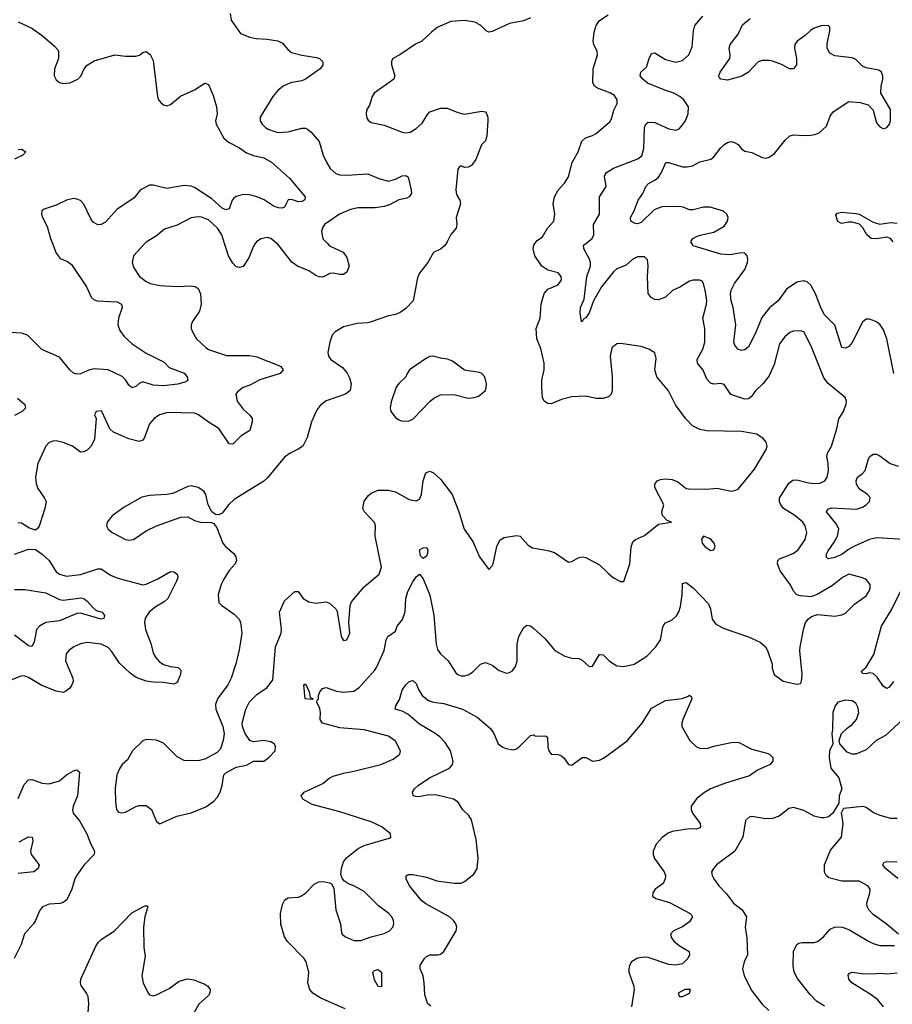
# Model space of a CAD drawing. Header units: inches. Extents: x 2001573 to 2220545, y 644482 to 846830.
# Tile 556 of 656: x 2086599 to 2091641, y 835605 to 841294. Entities that reach past the tile are written whole.
import ezdxf

# ---------------------------------------------------------------- set-up
doc = ezdxf.new("R2010")
doc.units = ezdxf.units.IN
doc.header["$MEASUREMENT"] = 0
for name, color, linetype in [('C0883', 7, 'Continuous'), ('C0884', 7, 'Continuous'), ('C0893', 7, 'Continuous'), ('C0894', 7, 'Continuous')]:
    doc.layers.add(name, color=color, linetype=linetype)

msp = doc.modelspace()

# ---------------------------------------------------------------- linework, layer by layer
at = {"layer": 'C0883', "color": 5}
for points, elevation in [([(2086789.4, 840000), (2086810, 839944.9), (2086833.7, 839913.7), (2086876.1, 839896.1), (2086898.6, 839878.6), (2086984.4, 839750), (2087011.8, 839690), (2087030, 839675.2), (2087046.8, 839670), (2087162.6, 839662.6), (2087187.7, 839650), (2087192, 839630), (2087170.2, 839570), (2087166.7, 839530), (2087178.4, 839498.4), (2087202.3, 839462.3), (2087250, 839420.2), (2087330, 839367.5), (2087434.6, 839314.6), (2087463.5, 839283.5), (2087550.6, 839250.6), (2087567.8, 839230), (2087571.3, 839208.7), (2087559, 839201), (2087512.4, 839187.6), (2087430, 839178.1), (2087370, 839183), (2087310, 839200.9), (2087290, 839192.3), (2087270, 839174), (2087250, 839166.6), (2087230, 839183), (2087213.3, 839210), (2087191.5, 839231.5), (2087110, 839270.4), (2087030, 839276.4), (2087002.4, 839270), (2086950, 839247.3), (2086930, 839245.5), (2086910, 839252), (2086890, 839269.8), (2086830, 839344.4), (2086728, 839388), (2086643.6, 839470), (2086610, 839481.8), (2086550, 839487.2)], 320), ([(2087322.5, 840000), (2087256.9, 839930), (2087248.7, 839890), (2087259, 839859), (2087292, 839810), (2087330, 839780.2), (2087354, 839770), (2087410, 839758), (2087510, 839752.7), (2087590, 839756.9), (2087612.7, 839752.7), (2087630, 839740.7), (2087644.9, 839710), (2087648.5, 839650), (2087638.4, 839610), (2087598, 839550), (2087590.5, 839530), (2087590.5, 839510), (2087597.1, 839490), (2087621.3, 839450), (2087676.9, 839396.9), (2087690, 839388.8), (2087793.9, 839353.9), (2087926.6, 839353.4), (2087970, 839345.1), (2088096.1, 839296.1), (2088108, 839290), (2088121.6, 839270), (2088104, 839250), (2087986.3, 839213.7), (2087930, 839182.8), (2087891.2, 839168.8), (2087857.1, 839142.9), (2087848.9, 839130), (2087855.3, 839090), (2087890, 839042.6), (2087930, 839008.2), (2087941.7, 838990), (2087942.4, 838970), (2087930, 838919.5), (2087878.4, 838890), (2087830, 838840.5), (2087810, 838843.6), (2087750, 838931.2), (2087690, 838968.3), (2087631.6, 839011.6), (2087610, 839019.8), (2087455.3, 839024.8), (2087407.3, 839010), (2087377.1, 838990), (2087350, 838959.6), (2087321.1, 838878.9), (2087310, 838863.6), (2087290, 838855.8), (2087230, 838872.8), (2087140.7, 838910), (2087119.6, 838930), (2087074, 839030), (2087070, 839034), (2087042, 839030), (2087031.3, 839010), (2087041, 838990), (2087031.3, 838870), (2087012.8, 838830), (2086990, 838806.9), (2086970, 838796.3), (2086950, 838795.6), (2086903.7, 838830), (2086850, 838851.7), (2086810, 838859.8), (2086790, 838858.9), (2086770, 838851.6), (2086750, 838829.4), (2086704.9, 838730), (2086691.5, 838650), (2086694.3, 838614.3), (2086704.3, 838584.3), (2086743.1, 838530), (2086751.8, 838510), (2086745.3, 838470), (2086712.8, 838367.2), (2086704.9, 838355.1), (2086690, 838344.5), (2086656.1, 838356.1), (2086610, 838384.5), (2086590, 838386.6)], 340), ([(2089063.2, 840000), (2089053.6, 839986.4), (2089030, 839967.3), (2088990, 839949), (2088958, 839890), (2088910.3, 839829.7), (2088897.3, 839802.7), (2088872.8, 839670), (2088830, 839624.7), (2088797.8, 839602.2), (2088770.8, 839590), (2088730, 839582), (2088630, 839547.1), (2088610, 839541.7), (2088550, 839538.3), (2088470, 839519.7), (2088422, 839490), (2088404, 839470), (2088390.4, 839429.6), (2088379.5, 839370), (2088383.1, 839350), (2088397.3, 839330), (2088464.3, 839284.3), (2088491.7, 839251.7), (2088505.1, 839225.1), (2088513.8, 839190), (2088508.1, 839151.9), (2088482, 839130), (2088369.3, 839090.7), (2088335.3, 839064.7), (2088318.2, 839041.8), (2088298.2, 839001.8), (2088284.9, 838970), (2088260.8, 838879.2), (2088235.3, 838830), (2088208.5, 838811.5), (2088163.1, 838790), (2088130, 838765.7), (2088030, 838645.1), (2088010, 838627.3), (2087838.6, 838521.4), (2087807.2, 838492.8), (2087770, 838442.7), (2087750, 838433.2), (2087730, 838434), (2087709.4, 838449.4), (2087689.2, 838490), (2087675.1, 838550), (2087662.9, 838570), (2087630, 838591.5), (2087590, 838600.5), (2087570, 838596.3), (2087483.4, 838556.6), (2087450, 838549.7), (2087350, 838544.7), (2087305.7, 838534.3), (2087203.4, 838476.6), (2087133.8, 838426.2), (2087104, 838390), (2087100.7, 838370), (2087110.6, 838350), (2087133.4, 838330), (2087210, 838290.3), (2087230, 838285.7), (2087256, 838290), (2087330, 838341.3), (2087389.3, 838370), (2087530, 838420.3), (2087570, 838422), (2087610, 838400.4), (2087642, 838390), (2087707.7, 838387.7), (2087722, 838382), (2087738, 838358), (2087772.2, 838270), (2087788.2, 838250), (2087836.4, 838210), (2087848.4, 838190), (2087852.4, 838170), (2087843.8, 838150), (2087809.3, 838110.7), (2087778.9, 838061.1), (2087762.8, 838030), (2087745.7, 837970), (2087750, 837926.8), (2087766.8, 837910), (2087839.4, 837859.4), (2087868.4, 837830), (2087875.3, 837810), (2087882, 837750), (2087867.5, 837652.5), (2087848.7, 837571.3), (2087821.3, 837490), (2087801.6, 837450), (2087743.1, 837370), (2087730, 837338), (2087732.2, 837310), (2087772.4, 837210), (2087780.4, 837170), (2087775.5, 837130), (2087758.8, 837081.2), (2087740.5, 837059.5), (2087670, 837022), (2087630, 837011.8), (2087550, 837014), (2087510, 837035.1), (2087430, 837114.5), (2087390, 837131.8), (2087330, 837135.1), (2087310, 837127), (2087250.3, 837069.7), (2087223.2, 837016.8), (2087192.2, 836990), (2087177.4, 836970), (2087160.3, 836930), (2087151.8, 836851.8), (2087152, 836772), (2087159.1, 836730), (2087170, 836714.8), (2087190, 836710.6), (2087210, 836715.5), (2087270, 836748), (2087290, 836753.4), (2087330, 836754), (2087361, 836730), (2087390, 836662), (2087410, 836646.8), (2087507.5, 836692.5), (2087590, 836710.6), (2087674.7, 836745.3), (2087721.2, 836778.8), (2087740.7, 836799.3), (2087757, 836830), (2087769.6, 836870), (2087779.3, 836930), (2087790, 836942.8), (2087850, 836976), (2087910, 836986.8), (2087949.6, 837010.4), (2088010, 837010.6), (2088039.3, 837030), (2088076, 837070), (2088076.6, 837096.6), (2088069.2, 837110), (2088050, 837122), (2088010, 837129.6), (2087950, 837120.7), (2087930, 837129.4), (2087902.9, 837170), (2087887, 837210), (2087885.1, 837230), (2087905.7, 837310), (2087928, 837352), (2087970, 837394.4), (2088030, 837434.9), (2088061.3, 837478.7), (2088077.4, 837670), (2088109.7, 837750), (2088111.9, 837770), (2088099.7, 837870), (2088130, 837936.4), (2088190, 837990.8), (2088209.3, 837990.7), (2088238, 837950), (2088270, 837930.4), (2088310, 837923.1), (2088370, 837930.6), (2088390, 837922.8), (2088426.8, 837890), (2088433.7, 837873.7), (2088456, 837730), (2088470, 837706), (2088490, 837711.3), (2088506, 837750), (2088502, 837810), (2088509.4, 837910), (2088517, 837930), (2088590, 838017.1), (2088676.2, 838090), (2088689.7, 838130), (2088653, 838310), (2088656, 838370), (2088650, 838389.2), (2088592, 838450), (2088582, 838470), (2088588.8, 838511.2), (2088614.5, 838545.5), (2088630, 838558), (2088670, 838574.9), (2088730, 838575.8), (2088770, 838566.4), (2088850, 838522.4), (2088890, 838514), (2088910, 838522.8), (2088921.6, 838550), (2088931, 838630), (2088944, 838670), (2088950, 838678.4), (2088970, 838685.3), (2088990, 838676), (2089030, 838639.6), (2089098.6, 838550), (2089137, 838450), (2089167.7, 838350), (2089218, 838278), (2089256.3, 838190), (2089310, 838118), (2089330, 838138), (2089334.5, 838150), (2089356.9, 838250), (2089372.7, 838287.3), (2089398, 838302), (2089470, 838314.4), (2089490.2, 838310.2), (2089537.8, 838257.7), (2089561.7, 838241.7), (2089650, 838226.4), (2089690, 838214.4), (2089770, 838160.4), (2089790, 838163.8), (2089830, 838186.7), (2089850, 838190.3), (2089870, 838186.4), (2089950, 838144.9), (2090000, 838096.8)], 360), ([(2087959.8, 840000), (2087950, 839986), (2087923.2, 839916.8), (2087891.4, 839868.6), (2087870, 839862.4), (2087850, 839866.3), (2087830, 839887.3), (2087806.3, 839930), (2087783.3, 840000)], 340), ([(2088377.4, 840000), (2088390, 839987), (2088467.7, 839950), (2088490, 839919.1), (2088503.2, 839870), (2088490, 839835.8), (2088470, 839822), (2088450, 839821.2), (2088410, 839829.8), (2088392.2, 839827.8), (2088350, 839806.9), (2088330, 839807.1), (2088310, 839816.4), (2088270, 839842.4), (2088204.2, 839870), (2088172.3, 839892.3), (2088090, 839996.4), (2088085.7, 840000)], 340), ([(2090000, 839115.4), (2089970, 839104.5), (2089930, 839105.1), (2089870, 839118), (2089790, 839114.5), (2089730, 839098.9), (2089670, 839074), (2089650, 839077), (2089630, 839089.2), (2089620.7, 839110), (2089615.4, 839170), (2089616.9, 839210), (2089629.6, 839270), (2089629.7, 839310), (2089610, 839394), (2089586.6, 839450), (2089583.7, 839510), (2089606, 839570), (2089612.1, 839650), (2089628.9, 839711.1), (2089650, 839736), (2089710, 839762.6), (2089729.6, 839790), (2089727.6, 839810), (2089711, 839831), (2089650, 839845.7), (2089616.8, 839870), (2089576.8, 839930), (2089567, 839970), (2089569.9, 839990), (2089576.6, 840000)], 360), ([(2090000, 839798.3), (2089961.7, 839750), (2089914.2, 839670), (2089890, 839600.7), (2089870, 839571.8), (2089857.1, 839562.9), (2089850, 839547), (2089845.2, 839550), (2089837.1, 839597.1), (2089839.1, 839630), (2089860.6, 839679.4), (2089877.2, 839810), (2089896.9, 839870), (2089897.2, 839890), (2089891.4, 839910), (2089858.5, 839970), (2089857.4, 839990), (2089869.7, 840000)], 340), ([(2086586.2, 839106.2), (2086628.5, 839070), (2086632.2, 839050), (2086612.7, 839030), (2086570, 839006.6)], 320), ([(2086570, 838205.3), (2086650, 838234.4), (2086690, 838232.7), (2086730, 838205.7), (2086768.9, 838170), (2086810, 838104), (2086830, 838089.3), (2086870, 838078.5), (2086950, 838087.3), (2087050, 838120.9), (2087070, 838121.1), (2087124.8, 838084.8), (2087166.5, 838066.5), (2087310, 838028.5), (2087330, 838032), (2087397.4, 838062.6), (2087470, 838105.5), (2087490, 838104), (2087510, 838090.8), (2087512.2, 838070), (2087505.7, 838050), (2087455.3, 837950), (2087434.9, 837930), (2087381.5, 837898.5), (2087347, 837870), (2087323.7, 837836.3), (2087319.6, 837810), (2087325.5, 837770), (2087357.8, 837690), (2087373, 837630), (2087385, 837610), (2087405.8, 837585.8), (2087430, 837567.8), (2087470, 837555.8), (2087514.8, 837550), (2087530, 837534.8), (2087529, 837510), (2087510, 837464.5), (2087490, 837454.3), (2087430, 837464.5), (2087370, 837465.8), (2087330, 837472.7), (2087273.1, 837493.1), (2087237.6, 837517.6), (2087176.2, 837576.2), (2087130, 837644.4), (2087110, 837666.2), (2087070, 837686.4), (2086990, 837696), (2086950, 837688.4), (2086913, 837670), (2086882.4, 837650), (2086867, 837630), (2086864.9, 837590), (2086905.7, 837490), (2086907.4, 837470), (2086901.1, 837450), (2086888.4, 837431.6), (2086866.5, 837413.5), (2086850, 837407.2), (2086810, 837414.6), (2086727.2, 837447.2), (2086650, 837494), (2086630, 837501.7), (2086610, 837503), (2086544.1, 837475.9)], 340), ([(2088479.2, 835579.3), (2088340.3, 835640.3), (2088293.7, 835670), (2088275.8, 835690), (2088264.8, 835730), (2088269.8, 835790), (2088254.7, 835850), (2088243, 835870), (2088147.6, 835967.6), (2088130, 835994.5), (2088107.4, 836067.4), (2088107.2, 836130), (2088118.3, 836181.7), (2088130.8, 836209.2), (2088150, 836221.1), (2088210, 836224.4), (2088224, 836230), (2088252.7, 836250), (2088300.5, 836299.5), (2088327.9, 836312.1), (2088354.9, 836314.9), (2088390, 836307.7), (2088400.5, 836300.5), (2088415.2, 836275.2), (2088425.2, 836150), (2088453.2, 836070), (2088459.5, 836019.5), (2088462.8, 836010), (2088477.2, 835997.2), (2088530, 835974.3), (2088570, 835973.1), (2088630, 835995.3), (2088705.6, 836014.4), (2088736, 836030), (2088755.1, 836050), (2088762, 836070), (2088758.4, 836090), (2088749.6, 836110), (2088731.8, 836130), (2088673.4, 836173.4), (2088590, 836256.3), (2088530, 836289.6), (2088500.1, 836300.1), (2088476.2, 836316.2), (2088464, 836330), (2088455.1, 836355.1), (2088458.7, 836390), (2088471, 836429), (2088488.1, 836451.9), (2088555.3, 836504.7), (2088590, 836522.8), (2088735.1, 836564.9), (2088744, 836570), (2088742.7, 836590), (2088692.3, 836630), (2088630, 836658.9), (2088450, 836717.2), (2088290, 836758.5), (2088234.5, 836790), (2088226, 836810), (2088243.7, 836830), (2088350, 836880.9), (2088387.9, 836912), (2088410, 836923.1), (2088470, 836940.8), (2088530, 836951.3), (2088685.2, 836990), (2088758.2, 837021.8), (2088795.1, 837050), (2088799.5, 837070), (2088770, 837124.5), (2088730, 837154.2), (2088590, 837190.6), (2088450, 837202.5), (2088349.6, 837230), (2088336.4, 837250), (2088337.7, 837290), (2088333.4, 837313.4), (2088315.3, 837350), (2088318, 837362), (2088326, 837370), (2088326, 837390), (2088334, 837410), (2088349.2, 837430), (2088370, 837435.2), (2088430, 837414.7), (2088470, 837409.3), (2088530, 837414.7), (2088563.4, 837436.6), (2088650, 837534), (2088661, 837550), (2088705.6, 837650), (2088717.7, 837710), (2088726.6, 837730), (2088770, 837761.6), (2088781.1, 837790), (2088810.9, 837829.1), (2088826.3, 837873.7), (2088830.5, 837950), (2088841.1, 837990), (2088870, 838046.5), (2088890, 838074), (2088909.2, 838090), (2088930, 838064), (2088968.2, 837968.2), (2088992.5, 837852.5), (2089006.5, 837686.5), (2089014, 837654), (2089030.4, 837630), (2089075.3, 837590), (2089120.2, 837520.2), (2089130, 837510.3), (2089150, 837502), (2089170, 837502), (2089191.4, 837508.6), (2089216.1, 837523.9), (2089261.6, 837570), (2089290, 837578.9), (2089330, 837563.8), (2089370, 837533.4), (2089390, 837524.9), (2089410, 837519.1), (2089430, 837522), (2089447.5, 837532.5), (2089463.3, 837556.7), (2089473.3, 837586.7), (2089473.7, 837686.3), (2089483, 837730), (2089510, 837779.1), (2089530, 837796.4), (2089550, 837792), (2089570, 837777), (2089635.8, 837715.8), (2089690.6, 837650), (2089750, 837616.4), (2089790, 837604.9), (2089830, 837602), (2089850, 837593.4), (2089890, 837556), (2089910, 837558), (2089950, 837626), (2089953.6, 837626.4), (2089970, 837624.9), (2090000, 837596.1)], 340), ([(2086570, 838002.4), (2086630, 838000.9), (2086750, 837982.9), (2086830, 837944.1), (2086850, 837939.2), (2086954.3, 837954.3), (2086970, 837950.1), (2086990, 837934.8), (2087019.1, 837899.1), (2087041, 837881), (2087076.3, 837870), (2087090, 837850.8), (2087085.5, 837834.5), (2087070.2, 837829.8), (2086950, 837865.7), (2086930, 837863.1), (2086830, 837819.6), (2086750, 837810.6), (2086714, 837790), (2086696.5, 837770), (2086682.5, 837697.4), (2086670, 837673), (2086650, 837676.8), (2086570, 837738.4)], 320), ([(2088974.7, 835594.7), (2088955.1, 835610), (2088940.9, 835660.9), (2088937.3, 835730), (2088930, 835769.2), (2088913.3, 835810), (2088913.3, 835830), (2088937.4, 835870), (2088950, 835881.7), (2088970, 835891.3), (2089017.2, 835890), (2089030, 835894), (2089050, 835910.3), (2089122.2, 836030), (2089125.7, 836050), (2089119.7, 836070), (2089105.4, 836090), (2089082, 836110), (2088945.5, 836185.5), (2088922.9, 836202.9), (2088850.8, 836290), (2088831.6, 836330), (2088832.1, 836347.9), (2088844.6, 836355.4), (2088870, 836355.5), (2088950, 836338.7), (2089010, 836317.8), (2089110, 836305.4), (2089150, 836305.3), (2089170, 836314), (2089223.7, 836356.3), (2089241.7, 836390), (2089247.9, 836450), (2089237.1, 836557.1), (2089209.8, 836670), (2089195.2, 836695.2), (2089157.4, 836730), (2089132.9, 836772.9), (2089106.6, 836790), (2089010, 836813.5), (2088965.3, 836814.7), (2088904.2, 836804.2), (2088885.5, 836805.5), (2088871.9, 836811.9), (2088869.4, 836830), (2088879.7, 836850), (2088901.1, 836870), (2088967, 836913), (2089083, 836970), (2089099.7, 836990), (2089104.5, 837010), (2089087.9, 837070), (2089057.1, 837117.2), (2089026, 837150), (2088994.1, 837174.1), (2088910, 837223.7), (2088841.6, 837281.6), (2088810, 837298.9), (2088769, 837310), (2088772.7, 837330), (2088794.2, 837365.9), (2088810, 837419.3), (2088830, 837450.4), (2088850, 837470.7), (2088870, 837476), (2088890, 837458), (2088903.6, 837423.6), (2088925.3, 837390), (2088961.1, 837361.1), (2088990, 837351.2), (2089050, 837342.6), (2089157.3, 837310), (2089243.4, 837263.4), (2089319.4, 837199.4), (2089338.7, 837170), (2089363.1, 837110), (2089390.6, 837090), (2089410, 837082), (2089450, 837075.6), (2089470, 837081.5), (2089490, 837095.8), (2089550, 837157.3), (2089570, 837162), (2089576, 837156), (2089590, 837154), (2089636.9, 837156.9), (2089648.5, 837148.5), (2089650.4, 837090), (2089656.3, 837070), (2089670, 837050.8), (2089710, 837047.3), (2089730, 837040.7), (2089746.2, 837026.2), (2089770, 836991), (2089790, 836986), (2089850, 837030.6), (2089870, 837030.7), (2089910.5, 837010.5), (2089950, 837014.9), (2089973.2, 837026.8), (2090000, 837046.4)], 320), ([(2086590, 836793.4), (2086624.9, 836875.1), (2086650, 836901.6), (2086670, 836903.1), (2086730, 836881.7), (2086770, 836878), (2086830, 836896), (2086869.7, 836930), (2086910, 836954.3), (2086930, 836959.3), (2086945.5, 836945.5), (2086933.8, 836810), (2086908.8, 836750), (2086905.3, 836725.3), (2086908.8, 836708.8), (2086944.4, 836664.4), (2086986.5, 836590), (2087010.2, 836530.2), (2087031.8, 836490), (2087030.3, 836470), (2086971.8, 836410), (2086930, 836351.8), (2086918.5, 836330), (2086901.1, 836270), (2086871.3, 836208.7), (2086850, 836193.1), (2086832.4, 836187.6), (2086770, 836183.9), (2086731.3, 836168.7), (2086714.4, 836145.6), (2086691.5, 836090), (2086678.3, 836070), (2086627.3, 836012.7), (2086608.2, 835950), (2086567.8, 835870)], 340), ([(2086596.1, 836543.9), (2086650, 836572.1), (2086671.8, 836570), (2086676.1, 836550), (2086661.8, 836490), (2086665, 836470), (2086711.5, 836411.5), (2086705.7, 836390), (2086680.7, 836370), (2086590, 836361.6)], 320), ([(2086993.3, 835530), (2086998.3, 835610), (2086994.8, 835650), (2086986.2, 835670), (2086954.5, 835714.5), (2086949.8, 835730), (2086952.7, 835750), (2087039.5, 835940.5), (2087055.1, 835964.9), (2087070, 835979.6), (2087147, 836030), (2087246.8, 836133.2), (2087315.3, 836170), (2087330, 836174.9), (2087338.8, 836170), (2087321.6, 836110), (2087315.6, 836050), (2087315.9, 835935.9), (2087323.8, 835883.8), (2087305.4, 835770), (2087312.6, 835730), (2087341.3, 835670), (2087350, 835660.4), (2087370, 835654), (2087390, 835659.5), (2087462.8, 835697.2), (2087521.5, 835738.5), (2087568.7, 835751.3), (2087605.9, 835745.9), (2087670, 835721.6), (2087687.3, 835710), (2087699.3, 835690), (2087698.4, 835670), (2087690, 835656), (2087634.3, 835605.7), (2087592.7, 835530)], 340)]:
    msp.add_lwpolyline(points, dxfattribs=dict(at, elevation=elevation))
for points, elevation in [([(2088990, 839349.3), (2088970, 839347), (2088950, 839338.4), (2088851.8, 839270), (2088837.4, 839250), (2088830, 839229.4), (2088790, 839192), (2088774, 839170), (2088746, 839086), (2088740.5, 839050), (2088744, 839030), (2088770, 838996), (2088790, 838981), (2088810, 838974.8), (2088850, 838976.3), (2088870, 838985.5), (2088971, 839089), (2088992.6, 839107.4), (2089030, 839126), (2089108, 839128), (2089190, 839106.8), (2089226, 839110), (2089250, 839118.8), (2089289, 839150), (2089295.3, 839164.7), (2089296.2, 839190), (2089286, 839230), (2089270, 839249.2), (2089255.3, 839255.3), (2089170, 839268.7), (2089100.1, 839320.1), (2089072.1, 839332.1), (2089030, 839337.2)], 380), ([(2088930, 838180.4), (2088915.6, 838195.6), (2088909.8, 838230.2), (2088930, 838243.1), (2088950, 838244.4), (2088958.5, 838230), (2088955.8, 838210), (2088950, 838194)], 340), ([(2088290, 837366), (2088248, 837370), (2088242, 837450), (2088250, 837456), (2088272, 837410), (2088278, 837378), (2088292.7, 837372.7)], 340), ([(2088690, 835706), (2088670, 835708.7), (2088650, 835746), (2088639, 835790), (2088650, 835801), (2088670, 835806.8), (2088690.4, 835790)], 320)]:
    msp.add_lwpolyline(points, close=True, dxfattribs=dict(at, elevation=elevation))
at = {"layer": 'C0884', "color": 5}
for points, elevation in [([(2087815.3, 841330), (2087820.3, 841290), (2087874.6, 841214.6), (2087930, 841192.8), (2087965, 841185), (2088030, 841181), (2088090.7, 841170.7), (2088117, 841157), (2088150, 841118.9), (2088170, 841104.5), (2088230, 841088.1), (2088315.2, 841075.2), (2088330.8, 841070), (2088350.5, 841050), (2088350.4, 841030), (2088335.8, 841010), (2088250, 840949.7), (2088230, 840940.4), (2088170.9, 840930.9), (2088150, 840923.1), (2088122.6, 840910), (2088090, 840884.8), (2088061.3, 840850), (2087988.2, 840730), (2087988.4, 840710), (2087999.5, 840690), (2088019.3, 840670), (2088038.6, 840658.6), (2088090, 840642.2), (2088150, 840644.9), (2088230, 840666.2), (2088250, 840666.7), (2088262, 840662), (2088284.3, 840644.3), (2088330.1, 840590.1), (2088352.9, 840510), (2088371.5, 840470), (2088393.5, 840433.5), (2088425.1, 840405.1), (2088450, 840397.3), (2088490, 840395), (2088610, 840403.1), (2088675.1, 840375.1), (2088730, 840361.3), (2088770, 840372.3), (2088810, 840391.4), (2088830, 840394), (2088843.1, 840383.1), (2088862, 840310), (2088862.8, 840290), (2088849.4, 840270.6), (2088836.7, 840263.3), (2088790, 840252.2), (2088736.6, 840223.4), (2088706.2, 840213.8), (2088653.7, 840206.3), (2088552.8, 840207.2), (2088510, 840196.5), (2088447.2, 840170), (2088360.5, 840110), (2088348.2, 840091.8), (2088344, 840070), (2088350, 840028.4), (2088377.4, 840000)], 340), ([(2089550, 841305.1), (2089510, 841286.3), (2089429.1, 841270.9), (2089330, 841225.1), (2089310, 841222), (2089294, 841230), (2089261.7, 841261.7), (2089230, 841278.9), (2089168.8, 841288.8), (2089090, 841283.5), (2089012.4, 841247.6), (2088978, 841222), (2088922.8, 841170), (2088887.1, 841152.9), (2088796, 841090), (2088756, 841070), (2088748, 841052), (2088747.9, 841032.1), (2088767.3, 840970), (2088761, 840950), (2088648.4, 840870), (2088635.8, 840850), (2088619.7, 840800.3), (2088602.4, 840770), (2088600.4, 840750), (2088605.5, 840725.5), (2088612.4, 840712.4), (2088630, 840699.1), (2088704.8, 840684.8), (2088810, 840643), (2088830, 840640.5), (2088855.9, 840644.1), (2088890, 840664.9), (2088924.4, 840695.6), (2088954.9, 840745.1), (2088970, 840760.4), (2089030, 840782), (2089070, 840783.1), (2089130, 840757.1), (2089168.2, 840748.2), (2089270, 840766), (2089290, 840760.7), (2089294.9, 840754.9), (2089303.8, 840730), (2089304.9, 840710), (2089297.7, 840622.3), (2089290, 840594), (2089268, 840570), (2089234.4, 840485.6), (2089210, 840452), (2089190, 840440.9), (2089170, 840439.3), (2089150, 840448.7), (2089138, 840442), (2089130.8, 840429.2), (2089119, 840310), (2089123.8, 840283.8), (2089142, 840250), (2089147.2, 840230), (2089120.8, 840150), (2089124.9, 840110), (2089121.3, 840090), (2089090, 840052), (2089070.2, 840009.8), (2089063.2, 840000)], 360), ([(2090000, 840874.6), (2089938, 840898), (2089920.5, 840910), (2089911, 840930), (2089913.5, 841010), (2089937.7, 841090), (2089935.8, 841110), (2089916.4, 841150), (2089912.1, 841170), (2089919.3, 841220.7), (2089930, 841260.7), (2089950, 841288), (2090000, 841322.6)], 360), ([(2086590, 841280.3), (2086670, 841243.7), (2086730, 841202.4), (2086801, 841141), (2086819.1, 841119.1), (2086823.7, 841110), (2086823.1, 841070), (2086800.8, 841010), (2086798.9, 840970), (2086810, 840946.7), (2086830, 840930.3), (2086850, 840924), (2086890, 840928.3), (2086935.8, 840950), (2086952.5, 840967.5), (2086972, 841010), (2086988.5, 841030), (2087030, 841056.1), (2087150, 841090.4), (2087210, 841082.4), (2087270, 841082.4), (2087291.2, 841088.8), (2087310, 841104), (2087330, 841110.6), (2087353.3, 841093.3), (2087370, 841058), (2087396.4, 840850), (2087402, 840830), (2087414.2, 840814.2), (2087430, 840802), (2087450, 840795.5), (2087470, 840803.8), (2087527.6, 840852.4), (2087610, 840888.1), (2087670, 840926.3), (2087690, 840918.7), (2087716.3, 840856.3), (2087735.7, 840790), (2087739.7, 840750), (2087731.6, 840710), (2087735.3, 840690), (2087778.5, 840610), (2087805.5, 840585.5), (2087870, 840552.8), (2087910, 840525.2), (2087949.5, 840509.5), (2088010, 840495.9), (2088053.7, 840470), (2088158.1, 840378.1), (2088248.2, 840270), (2088247.7, 840252.3), (2088230, 840243.5), (2088210, 840242), (2088170, 840255.1), (2088150, 840253), (2088128.7, 840211.3), (2088114.9, 840205.1), (2088094.2, 840205.8), (2088070, 840214.6), (2088012.5, 840252.5), (2087970, 840269.9), (2087930, 840281.2), (2087890, 840283.5), (2087850, 840272.4), (2087836.7, 840263.3), (2087826.7, 840250), (2087810, 840201.3), (2087790, 840194.6), (2087770, 840205.2), (2087710, 840257.9), (2087610, 840323.2), (2087590, 840331.4), (2087550, 840335.3), (2087450, 840318.7), (2087370, 840337.2), (2087350, 840337.8), (2087298.3, 840310), (2087258.5, 840261.5), (2087161.8, 840198.2), (2087095.4, 840124.6), (2087070, 840109.7), (2087050, 840108.2), (2087023.8, 840123.8), (2087010, 840142.4), (2086970, 840228), (2086950, 840248.5), (2086930, 840257.4), (2086910, 840259.8), (2086870, 840251.7), (2086810, 840221.4), (2086741, 840199), (2086728.2, 840190), (2086724.4, 840170), (2086730.4, 840150), (2086758.6, 840098.6), (2086778.3, 840030), (2086789.4, 840000)], 320), ([(2089576.6, 840000), (2089578, 840002), (2089590, 840017), (2089620.3, 840039.7), (2089649.7, 840090), (2089686, 840130), (2089691.2, 840170), (2089682.2, 840230), (2089689.7, 840270), (2089710.6, 840309.4), (2089748.2, 840350), (2089770, 840385.5), (2089791.5, 840468.5), (2089826.6, 840530), (2089848.1, 840591.9), (2089868.9, 840611.1), (2089910, 840624.2), (2089930, 840635.3), (2090000, 840695.2)], 360), ([(2086590, 840544.4), (2086610, 840545.3), (2086634.9, 840530), (2086617.1, 840510), (2086570, 840487.5)], 280), ([(2089869.7, 840000), (2089906.6, 840030), (2089917.2, 840050), (2089915, 840110), (2089949.8, 840170.2), (2089949.7, 840270), (2089988.5, 840330), (2089977.8, 840390), (2089981.6, 840398.4), (2089989.3, 840410.7), (2090000, 840417)], 340), ([(2087783.3, 840000), (2087766.8, 840050), (2087742.4, 840090), (2087690, 840136.8), (2087650, 840152.4), (2087630, 840154.8), (2087590, 840148.5), (2087510, 840105.7), (2087436.9, 840083.1), (2087390, 840045.1), (2087330, 840008), (2087322.5, 840000)], 340), ([(2088085.7, 840000), (2088050, 840029.7), (2088030, 840035.4), (2087991.7, 840028.3), (2087966.7, 840010), (2087959.8, 840000)], 340)]:
    msp.add_lwpolyline(points, dxfattribs=dict(at, elevation=elevation))
at = {"layer": 'C0893', "color": 5}
for points, elevation in [([(2091649.2, 839250), (2091610, 839449.5), (2091590, 839502), (2091571.5, 839531.5), (2091550, 839548.2), (2091530, 839556.4), (2091510, 839563.1), (2091490, 839563), (2091470, 839545.6), (2091410, 839428.5), (2091390, 839406.2), (2091370, 839395.4), (2091350, 839399.5), (2091309.2, 839529.2), (2091247.8, 839590), (2091227.5, 839630), (2091198.5, 839710), (2091170, 839760.4), (2091150, 839778.2), (2091130, 839784.2), (2091090, 839777.7), (2091030, 839736.2), (2090981.6, 839670), (2090931.2, 839628.8), (2090886.5, 839573.5), (2090850, 839482.4), (2090810, 839402.9), (2090790, 839385.6), (2090770, 839381.6), (2090749.5, 839390), (2090732.2, 839412.2), (2090726.2, 839430), (2090738, 839530), (2090721.6, 839630), (2090709.8, 839670), (2090707, 839710), (2090710.6, 839730), (2090729.1, 839770), (2090789.8, 839850), (2090803.8, 839890), (2090806.2, 839910), (2090802, 839930), (2090790, 839944.2), (2090770, 839947.4), (2090705.3, 839934.7), (2090650, 839938.5), (2090490, 839987.4), (2090482.7, 840000)], 320), ([(2090000, 837596.1), (2090008.2, 837588.2), (2090050, 837560.3), (2090090, 837556), (2090149.8, 837570.2), (2090223.3, 837616.7), (2090275.1, 837670), (2090302.9, 837710), (2090315.8, 837784.2), (2090322, 837798), (2090331.3, 837808.7), (2090370, 837826.4), (2090394.7, 837850), (2090407.7, 837872.3), (2090416.8, 837903.2), (2090427.2, 837970), (2090428.5, 838031.5), (2090430, 838036), (2090450, 838042.4), (2090490, 838010.3), (2090578.4, 837918.4), (2090591.8, 837890), (2090601.3, 837830), (2090622, 837802), (2090670, 837777.1), (2090810, 837727.7), (2090877.3, 837697.3), (2090907.7, 837670), (2090920.5, 837650), (2090947.7, 837570), (2090947.5, 837547.5), (2090958, 837510), (2091010, 837471), (2091090, 837454.8), (2091104, 837456), (2091110, 837458), (2091116, 837470), (2091120.5, 837510), (2091106.5, 837646.5), (2091108, 837670), (2091130, 837778), (2091140.7, 837810), (2091154.5, 837830), (2091174.2, 837845.9), (2091210, 837856.4), (2091310, 837848.4), (2091350, 837855.5), (2091370, 837865.5), (2091422.7, 837917.3), (2091490, 837964.4), (2091510, 837996), (2091514.3, 838010), (2091513, 838030), (2091490, 838058.4), (2091470, 838069.5), (2091390, 838089.4), (2091354, 838070), (2091296.3, 838023.7), (2091207.8, 837972.3), (2091170, 837959.7), (2091110, 837964.4), (2091090, 837971.1), (2091072.4, 837990), (2091052, 838030), (2090993.5, 838110), (2090978.2, 838150), (2090980.5, 838170), (2090990, 838178.9), (2091069.4, 838210), (2091096.9, 838230), (2091138, 838290), (2091146.6, 838330), (2091136.9, 838370), (2091124.4, 838390), (2091077.2, 838430), (2091013.6, 838470), (2090997.3, 838490), (2090989, 838510), (2090989.8, 838530), (2091043.6, 838616.4), (2091066.9, 838633.1), (2091090, 838634.7), (2091150, 838618.8), (2091185.9, 838614.1), (2091223.3, 838616.7), (2091251.8, 838630), (2091264.2, 838650), (2091272, 838690), (2091270.8, 838730), (2091262.4, 838770), (2091266.4, 838790), (2091289.8, 838830.2), (2091321.5, 838930), (2091332, 838988), (2091359.6, 839030), (2091375.1, 839075.1), (2091376, 839090), (2091369.3, 839110), (2091270, 839192.6), (2091245.1, 839225.1), (2091171.9, 839408.1), (2091130, 839489.5), (2091110, 839496.9), (2091070, 839493.7), (2091050, 839486), (2091019.4, 839460.6), (2090990, 839420.9), (2090959.3, 839300.7), (2090930, 839235.4), (2090892.9, 839190), (2090850.3, 839150), (2090825.3, 839114.7), (2090810, 839102.7), (2090790, 839100.8), (2090708.1, 839128.1), (2090670, 839185.7), (2090650, 839190.9), (2090610, 839188.6), (2090590, 839192.8), (2090570, 839216.2), (2090548.5, 839268.5), (2090515.8, 839310), (2090513.5, 839330), (2090546.4, 839390), (2090557.2, 839430), (2090558, 839510), (2090546.2, 839570), (2090567.8, 839650), (2090568.8, 839670), (2090562, 839722), (2090550, 839768.7), (2090542, 839782), (2090530, 839789.4), (2090490, 839789.6), (2090470, 839783), (2090412.7, 839747.3), (2090371.4, 839728.6), (2090330.5, 839690), (2090290, 839675.8), (2090270, 839676.3), (2090248.3, 839688.3), (2090231.2, 839711.2), (2090227.7, 839807.7), (2090230.7, 839870.7), (2090226, 839906), (2090210, 839923), (2090170, 839923.9), (2090142, 839910), (2090103.9, 839876.1), (2090050, 839854.8), (2090030, 839836.1), (2090000, 839798.3)], 340), ([(2090000, 838096.8), (2090030, 838068), (2090070, 838047.7), (2090090, 838046.8), (2090125.7, 838150), (2090132.3, 838247.7), (2090142.9, 838277.1), (2090157.2, 838290), (2090210, 838314), (2090290, 838379.1), (2090366, 838390), (2090340.2, 838400.2), (2090314, 838430), (2090309.4, 838450.6), (2090322, 838490), (2090269.7, 838590), (2090269.7, 838610), (2090282, 838630), (2090302, 838638), (2090330, 838641.5), (2090370, 838636.5), (2090403, 838623), (2090450, 838586), (2090463.5, 838583.5), (2090570, 838580.4), (2090630, 838587.7), (2090710, 838570.5), (2090730, 838573), (2090750, 838580.7), (2090844.2, 838695.8), (2090913.3, 838810), (2090918.7, 838830), (2090912.5, 838852.5), (2090894.6, 838874.6), (2090858, 838898), (2090770, 838914.2), (2090570, 838917.6), (2090530, 838925.3), (2090487.7, 838947.7), (2090447.9, 838987.9), (2090389.2, 839069.2), (2090347.7, 839150), (2090279.8, 839230), (2090268.5, 839270), (2090276.2, 839336.2), (2090268.4, 839368.5), (2090235.1, 839390), (2090190, 839405.7), (2090070, 839422.7), (2090050, 839421.2), (2090021.3, 839398.7), (2090010.6, 839350), (2090022, 839230), (2090023, 839150), (2090017.3, 839130), (2090003.4, 839116.6), (2090000, 839115.4)], 360), ([(2091710, 838290.7), (2091550, 838300.1), (2091509.1, 838290.9), (2091426.7, 838253.4), (2091387.9, 838232.1), (2091350, 838204.4), (2091310, 838185.7), (2091270, 838178), (2091259.7, 838190), (2091262.3, 838210), (2091270, 838225.3), (2091305.5, 838274.5), (2091323.8, 838310), (2091331.9, 838350), (2091318.4, 838378.4), (2091260.4, 838450), (2091263.3, 838456.7), (2091272.8, 838467.2), (2091290, 838472.6), (2091434.2, 838465.8), (2091470, 838478), (2091489.7, 838490), (2091509.7, 838510), (2091513.3, 838533.3), (2091497.6, 838550), (2091450, 838583.5), (2091435.3, 838610), (2091432, 838630), (2091441.1, 838650), (2091470, 838672.6), (2091484.1, 838690), (2091503.9, 838756.1), (2091510.7, 838769.3), (2091530, 838783.1), (2091550, 838783.2), (2091570, 838774.2), (2091629.2, 838729.2), (2091674.3, 838714.3)], 320), ([(2091649.1, 837470.9), (2091623.4, 837436.6), (2091610, 837429.4), (2091590, 837440.7), (2091554.8, 837494.8), (2091530, 837515.6), (2091510, 837520.9), (2091490, 837514), (2091470, 837515.3), (2091462.7, 837530), (2091490, 837553.4), (2091534.7, 837625.3), (2091579.8, 837790), (2091636.6, 837883.4), (2091716.2, 838043.8)], 320), ([(2090000, 837046.4), (2090110, 837126.7), (2090196.2, 837230), (2090250, 837316.1), (2090330, 837361.1), (2090427.3, 837372.7), (2090457.5, 837382.5), (2090470, 837392), (2090482, 837382), (2090482.8, 837370), (2090431.7, 837250), (2090425.7, 837230), (2090426, 837210), (2090472, 837130), (2090510, 837092), (2090530, 837083.9), (2090570, 837083.2), (2090610, 837097.1), (2090710, 837118.5), (2090750, 837120.3), (2090830, 837079.6), (2090916.7, 837056.7), (2090930.8, 837050), (2090950.8, 837030), (2090950.8, 837010), (2090936, 836990), (2090862.6, 836957.4), (2090815.8, 836924.2), (2090676.8, 836883.2), (2090590, 836850.8), (2090550, 836825.7), (2090510, 836792.8), (2090479.5, 836750), (2090479.5, 836730), (2090487, 836710), (2090530.2, 836650), (2090533.2, 836630), (2090530, 836624.2), (2090510, 836617.2), (2090470, 836619), (2090370, 836604.2), (2090346.2, 836593.8), (2090310.9, 836569.1), (2090276, 836530), (2090258.9, 836490), (2090258.9, 836470), (2090267.7, 836447.7), (2090323.9, 836370), (2090330.2, 836350), (2090329.4, 836330), (2090317.2, 836302.8), (2090270.4, 836270), (2090258, 836250), (2090254.8, 836230), (2090275.6, 836215.6), (2090353.9, 836193.9), (2090473, 836130), (2090481.5, 836121.5), (2090487.4, 836110), (2090470, 836081.5), (2090430, 836053.5), (2090377.1, 836030), (2090360.3, 836010), (2090365.2, 835990), (2090379.2, 835970), (2090410, 835943.8), (2090468.5, 835910), (2090470.3, 835890), (2090460.8, 835870), (2090430, 835839.4), (2090390, 835830.6), (2090350, 835835.6), (2090230, 835874.9), (2090210, 835877.7), (2090170, 835872.4), (2090134.6, 835850), (2090122.4, 835830), (2090118.2, 835810), (2090119.2, 835790), (2090148.6, 835710), (2090149.4, 835690), (2090133.7, 835590)], 320), ([(2091730, 837275.3), (2091602.1, 837157.9), (2091547.2, 837130), (2091490, 837075.8), (2091430, 837049.5), (2091409.5, 837049.5), (2091381, 837061), (2091339, 837110), (2091334, 837130), (2091348.7, 837170), (2091379.6, 837200.4), (2091410, 837222.4), (2091433.8, 837250), (2091447.2, 837290), (2091441.8, 837321.8), (2091430, 837344.5), (2091410, 837357.4), (2091370, 837361.3), (2091327.3, 837350), (2091310.6, 837330), (2091297.3, 837290), (2091296, 837190), (2091291.3, 837170), (2091298, 837110), (2091279.1, 837070), (2091276.3, 837030), (2091286.8, 836970), (2091333, 836913), (2091350.4, 836850), (2091334.8, 836810), (2091332, 836768), (2091298, 836710), (2091272.7, 836687.3), (2091250, 836681.6), (2091230, 836682.4), (2091190, 836692.8), (2091130, 836725.4), (2091070, 836741.7), (2091044.1, 836735.9), (2090987.7, 836692.3), (2090950, 836678.4), (2090910, 836675.7), (2090830.3, 836689.7), (2090814.7, 836685.3), (2090793.5, 836666.5), (2090777.3, 836570), (2090731.8, 836490), (2090624.9, 836410), (2090607.3, 836390), (2090597.3, 836370), (2090600.7, 836350), (2090610.5, 836330), (2090639.3, 836290), (2090683.8, 836243.8), (2090723.6, 836190), (2090774.6, 836150), (2090799.5, 836110), (2090790.4, 836050), (2090800.9, 835990), (2090803.8, 835890), (2090786, 835850), (2090776.3, 835810), (2090784.9, 835770), (2090830, 835682), (2090890, 835605.3), (2090928.8, 835570)], 340), ([(2091677.7, 836010), (2091605.4, 836070), (2091530, 836124.1), (2091504.8, 836150), (2091495.2, 836170), (2091493.7, 836190), (2091512.2, 836250), (2091512.6, 836270), (2091499.6, 836290), (2091450, 836315.6), (2091350, 836316.1), (2091275.4, 836335.4), (2091258.4, 836350), (2091250, 836369), (2091249.7, 836410), (2091284.7, 836495.3), (2091347.6, 836570), (2091356.9, 836650), (2091348.7, 836711.3), (2091361.2, 836738.8), (2091470, 836748.9), (2091490, 836743.1), (2091533.3, 836713.3), (2091570, 836698), (2091630, 836680.9), (2091670, 836679.6)], 340), ([(2091672.6, 836332.6), (2091601.1, 836390), (2091586.6, 836410), (2091594.2, 836425.8), (2091609.7, 836430.3), (2091670, 836428.2)], 320), ([(2091250, 835595.1), (2091204.1, 835624.1), (2091164.5, 835664.5), (2091094.1, 835754.1), (2091074.2, 835790), (2091068.2, 835830), (2091069.8, 835910), (2091089.7, 835950), (2091102, 835958), (2091118, 835962), (2091190, 835962.3), (2091210, 835967.6), (2091244.7, 835995.3), (2091281.4, 836038.6), (2091312.1, 836052.1), (2091351.1, 836051.1), (2091390, 836037.3), (2091503, 835970), (2091530, 835956.9), (2091570, 835945.5), (2091654.9, 835945.1)], 340), ([(2091589.8, 835590), (2091557.7, 835630), (2091519.9, 835659.9), (2091408.2, 835730), (2091389.6, 835750), (2091385.8, 835774.2), (2091394.5, 835785.5), (2091409.7, 835790.3), (2091462.6, 835782.6), (2091530, 835780.6), (2091570, 835785), (2091610, 835780.2), (2091670, 835787.8)], 320)]:
    msp.add_lwpolyline(points, dxfattribs=dict(at, elevation=elevation))
for points, elevation in [([(2090550, 838309), (2090539.1, 838290), (2090543, 838270), (2090558.8, 838250), (2090590, 838227.7), (2090610, 838231.3), (2090618, 838250), (2090612, 838270), (2090590, 838294)], 360), ([(2090475.3, 835690), (2090442, 835690), (2090404, 835670), (2090411, 835651), (2090430, 835650.7), (2090450, 835659.3), (2090469.2, 835670)], 340)]:
    msp.add_lwpolyline(points, close=True, dxfattribs=dict(at, elevation=elevation))
at = {"layer": 'C0894', "color": 5}
for points, elevation in [([(2090000, 840417), (2090030, 840435), (2090171.1, 840488.9), (2090193.5, 840506.5), (2090206.5, 840550), (2090209.9, 840670.1), (2090216.4, 840690), (2090230, 840700.7), (2090270, 840699.1), (2090350, 840663.7), (2090390, 840654.9), (2090410, 840663), (2090422.5, 840677.5), (2090446, 840710), (2090461.6, 840750), (2090462.9, 840790), (2090436.3, 840830), (2090414.3, 840850), (2090378.4, 840870), (2090326.1, 840886.1), (2090226.7, 840926.7), (2090199.2, 840950), (2090184, 840970), (2090188, 840990), (2090220.9, 841019.1), (2090236.4, 841070), (2090250, 841097.6), (2090270, 841102.6), (2090330, 841062.8), (2090390, 841048.2), (2090430, 841058.4), (2090466.6, 841090), (2090484.1, 841135.9), (2090492.2, 841230), (2090500.9, 841259.1), (2090546.3, 841313.7)], 340), ([(2090482.7, 840000), (2090476.9, 840010), (2090489.7, 840030), (2090510, 840040.8), (2090530.7, 840049.3), (2090610, 840065.2), (2090670, 840100.8), (2090689.8, 840130), (2090692.3, 840150), (2090686, 840170), (2090666.5, 840186.5), (2090588, 840210), (2090550, 840209.9), (2090490, 840194.1), (2090470, 840195.4), (2090433.6, 840210), (2090410, 840214), (2090310, 840212.5), (2090265.4, 840194.6), (2090190, 840121.6), (2090170, 840114.6), (2090155.8, 840115.8), (2090129.7, 840130), (2090128.9, 840150), (2090149.9, 840190.1), (2090172.4, 840250), (2090199.8, 840290), (2090216.8, 840330), (2090232.7, 840347.3), (2090270, 840366.8), (2090290, 840383.9), (2090306.8, 840410), (2090332.3, 840467.7), (2090350, 840469.1), (2090430, 840443.5), (2090456.9, 840443.1), (2090486.6, 840450), (2090530, 840472.6), (2090592.2, 840487.8), (2090610, 840501.1), (2090648.1, 840551.9), (2090670, 840572.9), (2090690, 840584.9), (2090710, 840588.9), (2090730, 840584.9), (2090750, 840571.6), (2090770, 840547.6), (2090790, 840534), (2090830, 840526.7), (2090890, 840497.6), (2090910, 840494.4), (2090930, 840499.3), (2090960.1, 840519.9), (2091021.9, 840598.1), (2091050, 840622), (2091070, 840628), (2091130, 840623.6), (2091170, 840626.3), (2091194, 840630), (2091219.3, 840640.7), (2091261, 840679), (2091283.2, 840736.8), (2091298.7, 840761.3), (2091390, 840820.2), (2091455.3, 840815.2), (2091502, 840802), (2091530.4, 840770.4), (2091550, 840697.3), (2091570, 840675.5), (2091590, 840663.8), (2091610, 840670.5), (2091624.2, 840690), (2091630.9, 840710), (2091630, 840774), (2091576, 840870), (2091577, 840910), (2091586.6, 840950), (2091586.6, 840970), (2091579.3, 840990), (2091562.9, 841002.9), (2091490, 841016.1), (2091470, 841025.3), (2091430, 841063.5), (2091410, 841073.6), (2091310, 841084), (2091279.7, 841099.7), (2091265.4, 841130), (2091265.2, 841154.8), (2091280.9, 841230), (2091280.5, 841250), (2091270, 841259.7), (2091230, 841258.7), (2091190, 841245.4), (2091170, 841234), (2091137.9, 841202.1), (2091092.2, 841170), (2091078.7, 841150), (2091075.6, 841130), (2091088.3, 841070), (2091087.9, 841032.1), (2091071.2, 841008.8), (2091050, 841009.8), (2090996.9, 841036.9), (2090950, 841054), (2090930, 841058.5), (2090890, 841058.3), (2090866.7, 841050), (2090810, 840990.8), (2090772.8, 840967.2), (2090690, 840945), (2090649.8, 840949.8), (2090641.1, 840961.1), (2090638.7, 840970), (2090646.9, 840990), (2090702.6, 841070), (2090704.4, 841090), (2090698.5, 841130), (2090703.9, 841150), (2090751, 841209), (2090775.3, 841264.7), (2090820, 841300)], 320), ([(2090000, 840695.2), (2090010, 840703.8), (2090019, 840721), (2090032.2, 840770), (2090051.3, 840810), (2090051.5, 840830), (2090035.4, 840855.4), (2090012.3, 840870), (2090000, 840874.6)], 360), ([(2091646.4, 840010), (2091630, 840029.9), (2091610, 840036.4), (2091550, 840026.8), (2091518.3, 840030), (2091493.4, 840050), (2091471.4, 840091.4), (2091451.4, 840111.4), (2091410, 840123.9), (2091390, 840124.5), (2091350, 840116.8), (2091339.3, 840119.3), (2091327.1, 840127.2), (2091315.6, 840164.4), (2091323.5, 840176.5), (2091350, 840182.5), (2091430, 840173.6), (2091450, 840169.1), (2091530, 840123.7), (2091570, 840113.1), (2091630, 840121.3), (2091670, 840118)], 280)]:
    msp.add_lwpolyline(points, dxfattribs=dict(at, elevation=elevation))

doc.saveas('drawing.dxf')
